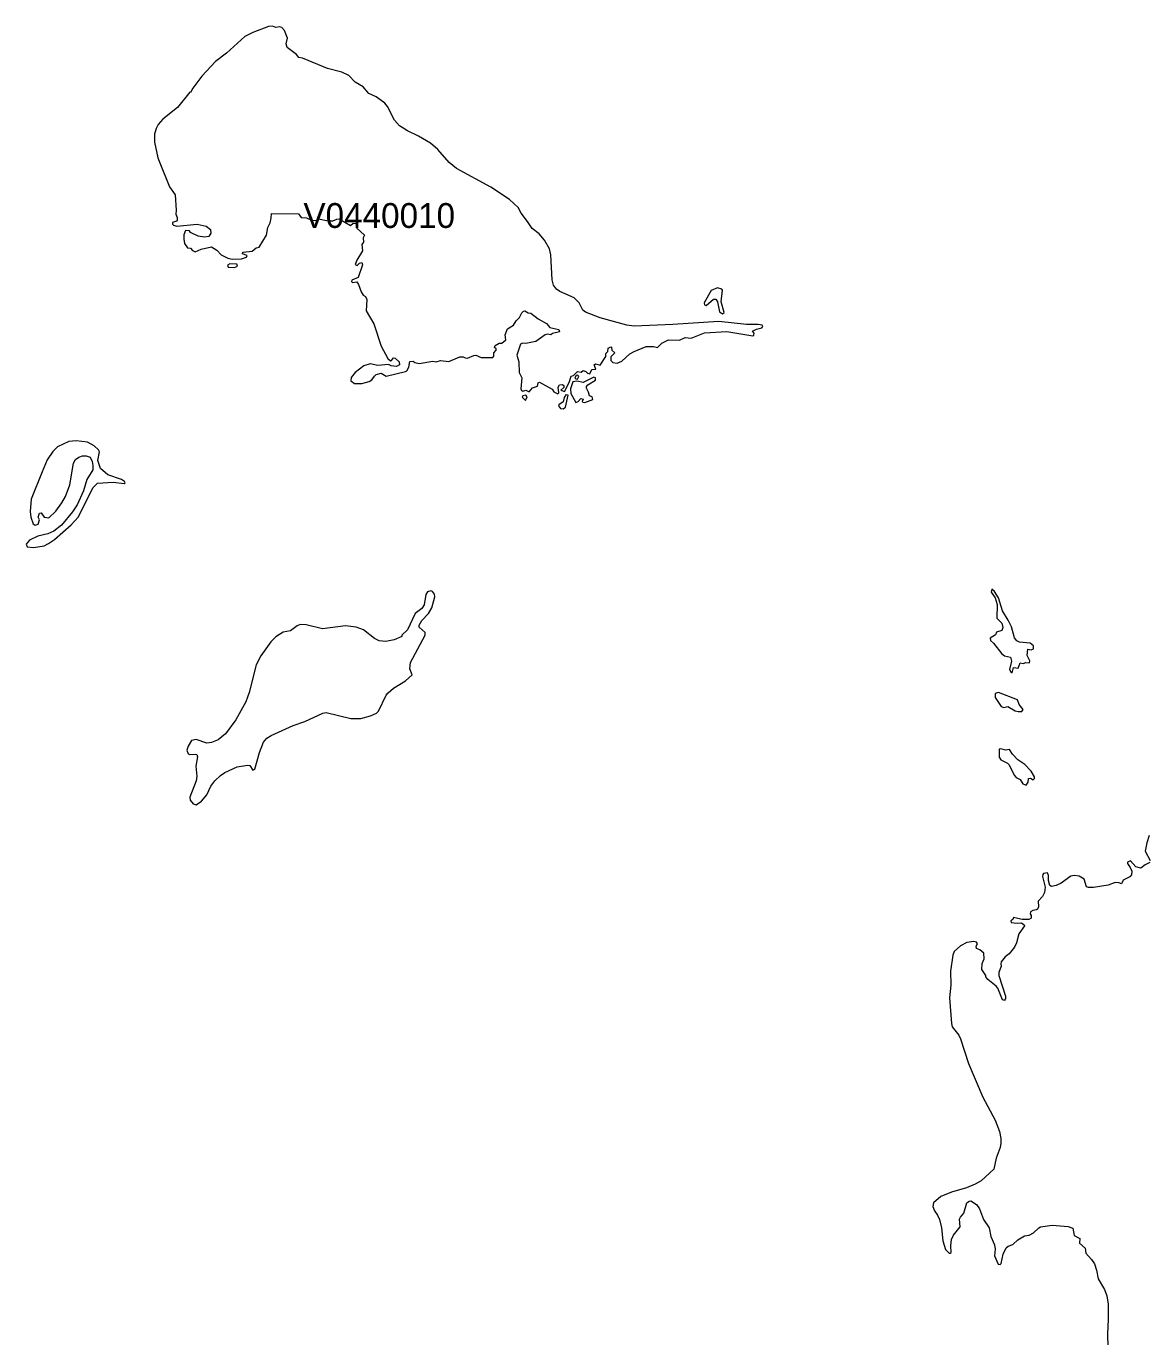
# Model space of a CAD drawing. Extents: x 369010 to 735936, y 6377141 to 6616555.
# Drawn here: x 369010 to 373524, y 6463476 to 6468745 of the extents above; entities that cross this region are included whole.
import ezdxf
from ezdxf.enums import TextEntityAlignment as Align

# ---------------------------------------------------------------- set-up
doc = ezdxf.new("R2010")
doc.units = 0
doc.header["$LTSCALE"] = 40
doc.layers.add('3', color=7, linetype='Continuous', lineweight=13)
doc.layers.add('4', color=7, linetype='Continuous')

msp = doc.modelspace()

# ---------------------------------------------------------------- linework, layer by layer
at = {"layer": '3'}
for points in [[(371348.28, 6467437.82), (371350.27, 6467451.06), (371361.19, 6467455.69), (371363.84, 6467454.37), (371365.49, 6467442.45), (371376.75, 6467432.52), (371360.86, 6467416.3), (371360.53, 6467401.08), (371369.47, 6467393.46), (371387.01, 6467390.81), (371405.38, 6467398.76), (371436.83, 6467427.56), (371454.37, 6467437.49), (371503.19, 6467456.68), (371532.98, 6467456.68), (371549.2, 6467453.04), (371566.58, 6467470.09), (371593.06, 6467484.66), (371636.42, 6467482.67), (371660.42, 6467492.93), (371683.59, 6467490.94), (371737.71, 6467512.79), (371826.92, 6467517.42), (371931.35, 6467500.87), (371935.66, 6467502.53), (371936.98, 6467511.47), (371931.02, 6467519.41), (371946.91, 6467527.36), (371968.59, 6467532.32), (371972.56, 6467537.29), (371969.42, 6467542.91), (371953.36, 6467545.4), (371906.86, 6467545.89), (371794.65, 6467557.31), (371609.61, 6467545.23), (371455.03, 6467539.27), (371425.24, 6467543.08), (371318.16, 6467572.87), (371258.74, 6467595.71), (371248.48, 6467603.98), (371233.42, 6467633.28), (371213.23, 6467653.14), (371155.97, 6467678.96), (371142.89, 6467687.23), (371130.31, 6467704.11), (371124.69, 6467724.8), (371119.39, 6467825.92), (371114.09, 6467849.76), (371093.57, 6467885.34), (371072.22, 6467910.83), (371044.09, 6467932.01), (371026.21, 6467960.48), (371000.56, 6467993.75), (370987.98, 6468016.09), (370953.06, 6468048.36), (370878.42, 6468097.85), (370740.72, 6468173.15), (370711.42, 6468196.65), (370665.25, 6468249.95), (370635.29, 6468275.27), (370587.96, 6468303.24), (370543.77, 6468324.09), (370510.83, 6468345.11), (370490.81, 6468367.78), (370462.67, 6468421.9), (370452.57, 6468435.31), (370417.32, 6468460.96), (370388.36, 6468474.53), (370364.69, 6468501.18), (370332.75, 6468520.38), (370307.92, 6468547.36), (370278.96, 6468560.1), (370221.03, 6468575), (370121.57, 6468616.37), (370106.67, 6468619.68), (370096.24, 6468631.6), (370058.67, 6468659.24), (370055.7, 6468674.46), (370060.99, 6468697.47), (370048.08, 6468727.76), (370038.32, 6468739.67), (370028.06, 6468742.65), (370013.49, 6468739.67), (369999.76, 6468745.13), (369984.53, 6468743.31), (369921.31, 6468719.81), (369889.7, 6468703.76), (369815.71, 6468636.89), (369771.19, 6468603.3), (369715.58, 6468544.71), (369679.67, 6468495.55), (369670.4, 6468478.18), (369668.42, 6468479.83), (369618.1, 6468418.59), (369559.18, 6468371.09), (369540.65, 6468350.41), (369532.37, 6468334.52), (369525.92, 6468310.85), (369525.59, 6468279.24), (369538.66, 6468216.02)], [(369538.66, 6468216.02), (369585.83, 6468098.84), (369608.83, 6468067.56), (369612.48, 6468005)], [(369612.48, 6468005), (369611.98, 6467989.94), (369617.28, 6467975.71), (369616.94, 6467965.94), (369613.97, 6467961.64), (369598.74, 6467955.68), (369597.91, 6467949.22), (369601.55, 6467945.25), (369614.96, 6467941.28), (369697.54, 6467949.56), (369733.96, 6467941.28), (369750.51, 6467927.71), (369751.83, 6467913.14), (369743.89, 6467899.57), (369727.34, 6467896.59), (369701.52, 6467901.23), (369671.23, 6467915.46), (369665.93, 6467922.41), (369651.04, 6467923.08), (369644.42, 6467905.86), (369643.43, 6467888.65), (369647.07, 6467871.44), (369658.98, 6467853.73), (369670.57, 6467852.74), (369678.84, 6467842.81), (369688.94, 6467837.84), (369713.43, 6467848.76), (369755.14, 6467858.36), (369776.82, 6467844.46), (369793.37, 6467825.59), (369821.18, 6467812.02), (369839.71, 6467808.05), (369875.3, 6467809.7), (369895.49, 6467815.99), (369898.14, 6467823.28), (369880.1, 6467830.56), (369881.09, 6467837.18), (369919.15, 6467839.99), (369934.05, 6467854.06), (369947.29, 6467857.2), (369976.42, 6467905.53), (369981.05, 6467935.16), (369991.31, 6467954.85), (369995.62, 6467973.22), (369996.11, 6467991.59), (370105.18, 6467990.27), (370115.44, 6467976.53), (370136.96, 6467974.22), (370160.46, 6467963.62), (370179.49, 6467965.61), (370185.78, 6467970.24), (370223.52, 6467962.3), (370243.38, 6467962.63), (370259.1, 6467969.91), (370269.03, 6467970.91), (370313.72, 6467944.26), (370325.3, 6467953.53), (370335.23, 6467952.04), (370340.03, 6467933.67), (370370.82, 6467905.2), (370365.52, 6467893.62), (370366.18, 6467877.4), (370360.22, 6467867.3), (370362.54, 6467841.81), (370339.7, 6467804.74), (370332.58, 6467787.36), (370340.36, 6467783.39), (370350.62, 6467792.49), (370358.9, 6467794.48), (370362.21, 6467785.04), (370345.33, 6467735.39), (370320.01, 6467724.47), (370318.35, 6467718.51), (370322.32, 6467714.87), (370339.04, 6467716.86), (370346.65, 6467707.26), (370357.24, 6467676.64), (370365.52, 6467664.39), (370374.13, 6467658.43), (370379.75, 6467645.86), (370377.44, 6467601.34), (370407.56, 6467548.37), (370436.85, 6467459.33), (370464.32, 6467409.68), (370474.59, 6467400.08), (370478.56, 6467400.74), (370487.16, 6467411.67), (370493.45, 6467410.34), (370509.51, 6467395.12), (370510.83, 6467383.86), (370498.42, 6467377.08), (370477.23, 6467379.39), (370466.64, 6467385.19), (370423.28, 6467381.38), (370393.65, 6467387.5), (370367.51, 6467379.73), (370332.58, 6467352.25), (370316.36, 6467332.06), (370314.71, 6467319.15), (370329.94, 6467308.56)], [(370329.94, 6467308.56), (370359.56, 6467308.89), (370389.35, 6467316.5), (370399.28, 6467322.79), (370409.87, 6467338.68), (370417.65, 6467344.31), (370437.51, 6467349.93), (370457.37, 6467338.02), (370534.66, 6467356.22), (370540.95, 6467359.87), (370548.57, 6467374.43), (370552.54, 6467397.1), (370566.44, 6467398.43), (370572.73, 6467393.13), (370590.11, 6467388.5), (370645.72, 6467398.1), (370658.63, 6467395.78), (370675.34, 6467401.08), (370708.77, 6467397.43), (370753.96, 6467415.64), (370767.2, 6467415.97), (370774.48, 6467411.67), (370785.07, 6467410.67), (370810.23, 6467421.6), (370817.84, 6467421.93), (370839.85, 6467412.66), (370886.19, 6467413.32), (370890.17, 6467417.96), (370890.5, 6467432.19), (370900.1, 6467443.11), (370900.1, 6467447.42), (370893.15, 6467453.37), (370895.13, 6467461.32), (370911.85, 6467470.09), (370922.77, 6467470.42), (370938.33, 6467483.99), (370935.68, 6467504.85), (370945.28, 6467528.35), (370970.11, 6467543.57), (370979.7, 6467560.62), (370993.11, 6467573.53), (371003.37, 6467592.07), (371009.99, 6467599.35), (371015.62, 6467600.67), (371028.86, 6467592.4), (371038.79, 6467590.74), (371068.58, 6467568.23), (371101.85, 6467549.37), (371115.09, 6467533.98), (371151.83, 6467525.04), (371154.31, 6467515.77), (371126.01, 6467509.15), (371119.39, 6467503.85), (371106.15, 6467506.5), (371096.22, 6467504.85), (371058.65, 6467477.7), (371018.93, 6467469.43), (371006.02, 6467470.09), (370997.41, 6467466.12), (370982.35, 6467422.26), (370991.12, 6467395.78), (370991.79, 6467352.58), (371002.38, 6467331.73), (370998.41, 6467286.88), (371002.05, 6467280.59), (371006.68, 6467277.61), (371018.6, 6467281.25), (371032.17, 6467275.62), (371046.07, 6467290.85), (371065.6, 6467297.47), (371069.24, 6467310.88), (371074.37, 6467314.19), (371125.02, 6467285.88), (371131.97, 6467275.29), (371147.19, 6467266.69), (371151.17, 6467271.65), (371148.52, 6467294.49), (371154.97, 6467303.59), (371166.56, 6467303.92), (371171.85, 6467300.12), (371171.85, 6467292.5), (371160.27, 6467281.25), (371174.5, 6467276.29), (371193.37, 6467312.53), (371201.15, 6467337.69), (371210.58, 6467340.34), (371226.47, 6467356.55), (371241.2, 6467353.58), (371250.14, 6467360.2), (371260.07, 6467357.22), (371267.02, 6467349.6), (371276.29, 6467347.95), (371283.9, 6467364.5), (371300.29, 6467366.15), (371294, 6467383.86), (371299.79, 6467387.84), (371317.5, 6467382.87), (371341, 6467416.96), (371341, 6467429.21), (371348.28, 6467437.82)], [(373525.49, 6465491.16), (373516.05, 6465462.03), (373510.09, 6465427.94), (373529.79, 6465390.04)], [(373528.8, 6465382.75), (373509.43, 6465372.82), (373492.55, 6465360.25), (373471.7, 6465364.55), (373451.18, 6465388.71), (373438.93, 6465383.42), (373438.43, 6465378.12), (373449.52, 6465362.56), (373456.47, 6465348.33), (373454.49, 6465332.61), (373447.87, 6465325.32), (373421.55, 6465311.42), (373413.94, 6465296.2), (373403.34, 6465301.16), (373388.78, 6465301.82), (373360.31, 6465290.9), (373302.22, 6465282.29), (373282.36, 6465282.62), (373273.92, 6465285.27), (373264.32, 6465315.06), (373244.79, 6465327.97), (373224.27, 6465330.62), (373211.03, 6465328.3), (373171.47, 6465299.51), (373152.28, 6465289.91), (373132.75, 6465285.93), (373125.79, 6465290.24), (373120.5, 6465310.1), (373121.16, 6465330.62), (373116.53, 6465341.05), (373100.8, 6465337.74), (373097.49, 6465333.93), (373096.83, 6465326.65), (373108.09, 6465282.96), (373104.44, 6465261.77), (373096.5, 6465246.38), (373079.29, 6465227.51), (373080.28, 6465204.01), (373076.64, 6465195.4), (373071.01, 6465191.76), (373057.77, 6465189.78), (373048.5, 6465184.15), (373047.84, 6465176.04), (373051.81, 6465170.08), (373051.81, 6465158.83), (373042.22, 6465153.2), (373014.58, 6465153.2), (372980.15, 6465161.14), (372977.5, 6465153.86), (372969.23, 6465147.9), (372971.21, 6465140.95), (372995.05, 6465138.14), (373012.26, 6465139.63), (373022.52, 6465132.02), (373024.18, 6465128.37), (373001, 6465095.44), (372992.07, 6465059.69), (372983.79, 6465041.82), (372962.61, 6465016), (372947.22, 6465002.92), (372930.33, 6464983.72), (372928.68, 6464975.12), (372930.67, 6464965.19), (372921.4, 6464940.03), (372921.4, 6464928.94), (372947.55, 6464845.03), (372947.55, 6464833.12), (372945.23, 6464832.78), (372944.9, 6464827.82), (372935.96, 6464830.14), (372917.09, 6464877.64), (372910.47, 6464885.25), (372877.04, 6464911.73), (372869.1, 6464922.98), (372869.43, 6464928.61), (372853.38, 6464952.28), (372854.7, 6464977.1), (372862.31, 6464995.64)], [(372862.31, 6464995.64), (372860.99, 6465017.65), (372844.44, 6465031.89), (372831.2, 6465036.52), (372830.2, 6465046.45), (372835.17, 6465055.72), (372831.86, 6465062.67), (372820.61, 6465065.32), (372792.14, 6465060.35), (372767.48, 6465047.77), (372741.99, 6465025.27), (372735.87, 6465010.04), (372727.1, 6464945.33), (372728.09, 6464889.88), (372723.45, 6464839.07), (372731.07, 6464735.96), (372734.05, 6464722.39), (372760.53, 6464688.96), (372767.48, 6464673.24), (372798.59, 6464574.27), (372856.69, 6464439.38), (372906.17, 6464346.86), (372923.71, 6464300.52), (372929.01, 6464272.88), (372929.67, 6464254.35), (372926.03, 6464237.14), (372910.47, 6464194.27), (372901.21, 6464149.75), (372849.73, 6464102.42), (372825.9, 6464089.51), (372791.48, 6464074.94), (372731.4, 6464056.74), (372688.53, 6464039.85), (372658.74, 6464014.53), (372655.43, 6463999.31), (372662.38, 6463982.09), (372674.63, 6463964.88), (372682.57, 6463947.83), (372691.18, 6463913.41), (372696.48, 6463861.94), (372706.24, 6463826.19), (372721.47, 6463811.96), (372725.77, 6463811.29), (372729.08, 6463814.93), (372727.76, 6463840.75), (372730.74, 6463866.57), (372739.34, 6463883.95), (372765.82, 6463918.04), (372763.18, 6463948.5), (372767.48, 6463956.94), (372780.72, 6463972.83), (372793.13, 6464014.53), (372801.74, 6464021.15), (372808.36, 6464022.15), (372831.2, 6464007.91), (372843.11, 6463990.7), (372859.66, 6463947.83), (372881.68, 6463913.41), (372888.63, 6463878.99), (372903.52, 6463844.73), (372906.83, 6463827.51), (372903.52, 6463801.69), (372918.42, 6463767.44), (372926.36, 6463765.78), (372930, 6463770.75), (372938.28, 6463807.65), (372951.02, 6463833.8), (372959.3, 6463839.76), (372977.5, 6463847.04), (372997.36, 6463865.58), (373024.18, 6463881.63), (373042.55, 6463884.28), (373060.42, 6463893.22), (373082.27, 6463913.74), (373088.89, 6463917.38), (373135.06, 6463925), (373199.77, 6463919.04), (373218.97, 6463912.09), (373224.6, 6463882.63), (373246.78, 6463871.37), (373245.12, 6463852.67), (373268.29, 6463832.15), (373270.94, 6463811.62), (373294.28, 6463786.63), (373305.53, 6463769.42), (373313.81, 6463743.6), (373320.76, 6463709.18), (373345.91, 6463666.31), (373355.51, 6463640.49), (373360.64, 6463606.23), (373361.31, 6463545.99), (373357.83, 6463485.91), (373359.65, 6463434.44)]]:
    msp.add_lwpolyline(points, dxfattribs=at)
for points in [[(369829.12, 6467790.34), (369819.19, 6467783.72), (369821.51, 6467776.44), (369847.49, 6467775.45), (369860.07, 6467780.74), (369856.43, 6467788.69)], [(371763.86, 6467682.93), (371736.39, 6467632.28), (371738.04, 6467625.17), (371743.67, 6467622.85), (371773.13, 6467648.17), (371783.39, 6467647.84), (371789.35, 6467636.26), (371797.63, 6467596.37), (371810.2, 6467588.26), (371816, 6467593.89), (371804.08, 6467636.92), (371809.38, 6467683.92), (371807.06, 6467687.89), (371789.35, 6467692.86)], [(371232.1, 6467336.36), (371228.79, 6467341.66), (371221.84, 6467341.33), (371216.21, 6467331.07), (371219.52, 6467327.26), (371227.13, 6467326.6)], [(371198.67, 6467286.88), (371200.65, 6467269), (371220.51, 6467231.6), (371229.12, 6467235.57), (371240.87, 6467248.15), (371249.48, 6467245.5), (371246.17, 6467236.56), (371247.82, 6467232.92), (371256.76, 6467231.93), (371287.87, 6467244.18), (371285.89, 6467255.43), (371275.29, 6467258.41), (371271.65, 6467274.3), (371263.71, 6467289.19), (371263.71, 6467296.81), (371268.67, 6467303.26), (371299.79, 6467322.13), (371299.46, 6467331.07), (371292.18, 6467333.72), (371249.81, 6467312.53), (371224.15, 6467317.83), (371208.27, 6467315.18)], [(371007.01, 6467258.41), (371004.03, 6467252.95), (371017.6, 6467240.54), (371025.05, 6467255.6), (371018.43, 6467261.39)], [(371189.07, 6467261.39), (371179.8, 6467263.05), (371173.18, 6467252.45), (371169.21, 6467234.58), (371151.5, 6467222.33), (371149.84, 6467219.19), (371158.28, 6467208.26), (371168.54, 6467206.28), (371177.98, 6467213.39)], [(369073.43, 6466954.05), (369029.57, 6466844.15), (369026.1, 6466793.34), (369028.91, 6466771.5), (369037.51, 6466743.69), (369046.12, 6466739.06), (369058.04, 6466742.7), (369064, 6466760.24), (369058.37, 6466770.84), (369063.33, 6466787.39), (369069.62, 6466788.38), (369081.54, 6466771.17), (369100.41, 6466767.86), (369129.04, 6466795.33), (369152.87, 6466828.27), (369167.44, 6466854.75), (369184.98, 6466900.92), (369200.37, 6466988.81), (369208.65, 6467003.04), (369221.22, 6467012.31), (369235.79, 6467017.93), (369251.35, 6467017.6), (369266.57, 6467012.97), (369275.01, 6466994.76), (369278.32, 6466978.71), (369278.32, 6466960.83), (369253.33, 6466922.11), (369240.09, 6466876.59), (369214.6, 6466821.32), (369196.07, 6466793.01), (369151.55, 6466738.73), (369120.76, 6466714.73), (369097.1, 6466704.47), (369056.05, 6466694.21), (369023.61, 6466678.49), (369009.88, 6466663.09), (369013.19, 6466651.18), (369039.5, 6466649.19), (369082.53, 6466656.47), (369099.74, 6466664.75), (369124.07, 6466681.3), (369190.94, 6466740.05), (369220.56, 6466772.16), (369278.32, 6466889.17), (369297.19, 6466907.54), (369359.25, 6466911.51), (369403.28, 6466905.89), (369407.91, 6466909.2), (369405.6, 6466914.82), (369393.68, 6466923.1), (369337.9, 6466941.64), (369308.11, 6466966.46), (369298.18, 6466999.4), (369304.8, 6467033.16), (369300.5, 6467042.43), (369283.29, 6467057.49), (369256.97, 6467073.05), (369211.29, 6467078.67), (369181.01, 6467076.03), (369135.99, 6467053.85), (369117.45, 6467034.82), (369094.78, 6467001.38)], [(370336.39, 6466329.44), (370293.52, 6466333.74), (370201.01, 6466322.49), (370136.3, 6466338.71), (370112.13, 6466339.7), (370099.22, 6466334.73), (370072.25, 6466314.71), (370043.12, 6466308.75), (370013.99, 6466290.21), (369992.97, 6466269.36), (369953.25, 6466213.92), (369935.04, 6466176.84), (369906.74, 6466065.95), (369893.17, 6466028.88), (369852.79, 6465956.23), (369811.91, 6465900.12), (369781.79, 6465875.96), (369754.48, 6465864.7), (369735.94, 6465863.05), (369693.24, 6465877.28), (369675.2, 6465872.98), (369660.97, 6465849.81), (369656.33, 6465833.92), (369660.97, 6465819.52), (369667.92, 6465817.2), (369690.92, 6465818.86), (369695.89, 6465816.54), (369698.21, 6465807.6), (369691.92, 6465770.53), (369695.56, 6465729.65), (369693.9, 6465711.11), (369667.92, 6465645.74), (369668.91, 6465632.83), (369680.83, 6465618.93), (369693.24, 6465614.96), (369715.09, 6465628.86), (369736.27, 6465655.01), (369752.49, 6465689.93), (369767.88, 6465710.78), (369790.72, 6465732.63), (369808.6, 6465744.88), (369858.08, 6465766.89), (369899.79, 6465773.51), (369909.39, 6465773.18), (369920.98, 6465753.65), (369929.08, 6465757.62), (369948.28, 6465825.48), (369963.84, 6465867.02), (369977.41, 6465881.91), (369994.29, 6465893.17), (370083.5, 6465933.06), (370131, 6465949.61), (370202.99, 6465983.37), (370216.23, 6465985.69), (370315.37, 6465962.18), (370354.93, 6465961.85), (370394.65, 6465971.78), (370418.65, 6465983.7), (370426.59, 6465991.48), (370457.37, 6466055.03), (370465.65, 6466064.96), (370487.5, 6466083), (370534.66, 6466113.45), (370562.47, 6466137.29), (370553.2, 6466160.95), (370555.85, 6466187.43), (370614.27, 6466296.83), (370613.94, 6466306.76), (370590.11, 6466328.44), (370589.78, 6466337.05), (370601.36, 6466355.92), (370627.51, 6466383.72), (370640.75, 6466406.07), (370653.33, 6466451.08), (370652.01, 6466461.01), (370643.73, 6466472.27), (370636.45, 6466474.92), (370623.54, 6466471.27), (370616.92, 6466460.35), (370610.63, 6466417.98), (370600.7, 6466404.41), (370574.05, 6466383.72), (370542.61, 6466318.35), (370521.09, 6466296.17), (370520.43, 6466291.87), (370489.15, 6466278.3), (370456.38, 6466271.01), (370429.57, 6466274.32), (370410.54, 6466282.93), (370366.18, 6466318.02)], [(372959.3, 6466357.24), (372935.96, 6466394.98), (372919.41, 6466446.45), (372903.19, 6466472.27), (372892.6, 6466481.87), (372890.61, 6466469.62), (372906.83, 6466446.45), (372914.78, 6466420.63), (372913.45, 6466365.19), (372933.64, 6466344.99), (372937.62, 6466328.11), (372932.98, 6466315.37), (372911.8, 6466308.42), (372907.16, 6466297.83), (372886.97, 6466284.59), (372887.3, 6466275.32), (372899.22, 6466264.39), (372933.31, 6466221.2), (372943.57, 6466213.92), (372967.57, 6466208.29), (372971.88, 6466192.4), (372964.59, 6466158.47), (372969.56, 6466149.04), (372975.02, 6466145.89), (372980.65, 6466166.58), (372999.02, 6466163.93), (373007.29, 6466186.11), (373019.54, 6466182.14), (373029.47, 6466186.44), (373044.53, 6466186.11), (373045.86, 6466194.05), (373034.6, 6466215.24), (373037.91, 6466239.9), (373051.81, 6466237.09), (373060.75, 6466241.55), (373060.42, 6466253.47), (373046.85, 6466264.39), (373004.31, 6466268.7), (372994.05, 6466273.33), (372984.45, 6466286.57), (372972.54, 6466330.1)], [(372920.4, 6466066.29), (372906.17, 6466062.64), (372906.17, 6466045.76), (372930, 6466009.35), (372940.93, 6466005.38), (372957.97, 6466009.35), (372987.1, 6465992.64), (372999.02, 6465989.33), (373013.91, 6465990.32), (373018.88, 6465998.1), (373003.32, 6466017.3), (372996.7, 6466036.5)], [(372975.85, 6465818.86), (372964.59, 6465836.9), (372947.55, 6465833.92), (372929.67, 6465839.55), (372922.72, 6465837.89), (372922.72, 6465806.28), (372929.67, 6465795.36), (372956.65, 6465782.12), (372963.27, 6465775.83), (372982.47, 6465733.29), (372990.74, 6465724.69), (373006.63, 6465715.75), (373017.22, 6465698.87), (373031.62, 6465693.24), (373038.91, 6465705.49), (373040.23, 6465720.05), (373049.17, 6465721.38), (373058.77, 6465715.09), (373064.06, 6465720.05), (373064.72, 6465727), (373051.81, 6465749.51), (373025.17, 6465776.16), (372997.69, 6465795.69)]]:
    msp.add_lwpolyline(points, close=True, dxfattribs=at)

# ---------------------------------------------------------------- texts
at = {"layer": '4'}
msp.add_text('V0440010', height=100, dxfattribs=at).set_placement((370429.59, 6467933.98), align=Align.CENTER)

doc.saveas('drawing.dxf')
